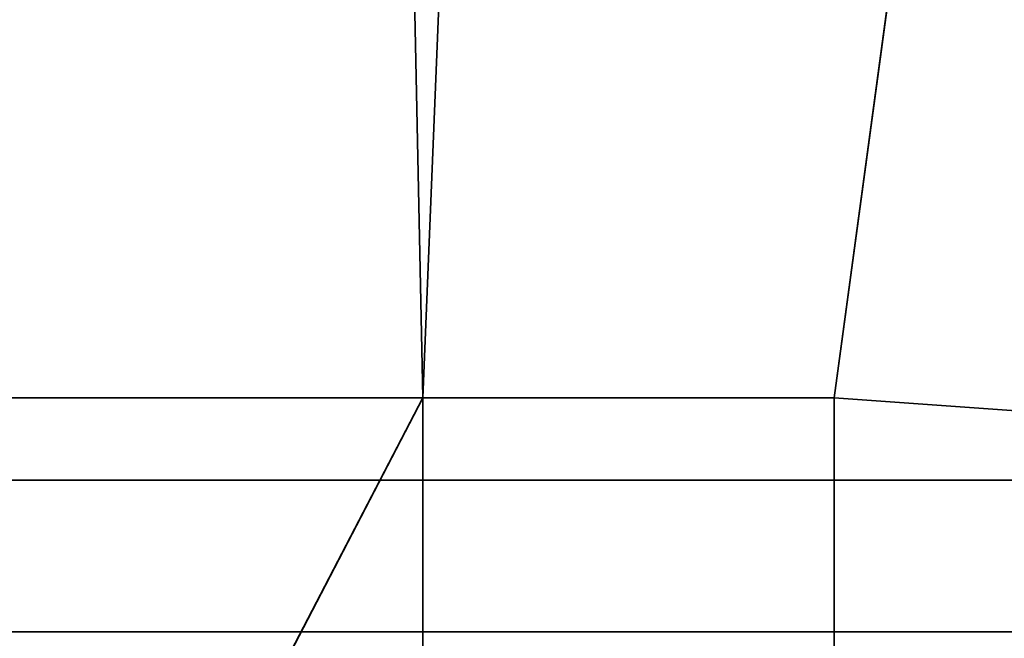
# Model space of a CAD drawing. Header units: millimetres. Extents: x -603 to 3703, y -115 to 249.
# Tile 430 of 656: x 398.55 to 404.53, y 18.04 to 21.8. Entities that reach past the tile are written whole.
import ezdxf

# ---------------------------------------------------------------- set-up
doc = ezdxf.new("R2010")
doc.units = ezdxf.units.MM
doc.layers.add('151', color=7, linetype='Continuous', true_color=0xffffff)

# ---------------------------------------------------------------- blocks, each defined once
blk = doc.blocks.new('UG_SURFACE_001')
at = {"layer": '151', "color": 252, "linetype": 'Continuous', "lineweight": 35}
for points in [[(603, -13.4, 2212.25), (603, 230.4, 2212.25), (-603, 230.4, 2212.25), (-603, -13.4, 2212.25)], [(-453, -13.4, 2062.2499), (-453, 230.4, 2062.2499), (453, 230.4, 2062.2499), (453, -13.4, 2062.2499)]]:
    blk.add_3dface(points, dxfattribs=at)
blk = doc.blocks.new('UG_SURFACE_065')
at = {"layer": '151', "color": 252, "linetype": 'Continuous', "lineweight": 35}
for points in [[(360.7, 22.8012, 2022.2499), (360.7, 18.08, 2022.2499), (412, 18.08, 2022.2499), (412, 69.5, 2022.2499)], [(412, 69.5, 2020.75), (412, 18.08, 2020.75), (360.7, 18.08, 2020.75), (360.7, 22.8012, 2020.75)], [(360.7, 18.08, 2020.75), (412, 18.08, 2020.75), (412, 17.4754, 2020.6296), (360.7, 17.4754, 2020.6296)], [(360.7, 16.9013, 2022.0156), (412, 16.9013, 2022.0156), (412, 18.08, 2022.2499), (360.7, 18.08, 2022.2499)]]:
    blk.add_3dface(points, dxfattribs=at)
blk = doc.blocks.new('UG_SURFACE_079')
at = {"layer": '151', "color": 41, "linetype": 'Continuous', "lineweight": 35}
for points in [[(396.65, 11.15, 2005.8999), (396.65, 229.15, 2005.8999), (408.5, 229.15, 2017.75), (408.5, 203.3, 2017.75)], [(396.65, 11.15, 2005.8999), (408.5, 203.3, 2017.75), (401, 19.5, 2010.2501)], [(410.5, 71, 2019.7501), (403.5, 19.5, 2012.7499), (401, 19.5, 2010.2501), (408.5, 203.3, 2017.75)], [(410.5, 19, 2019.7501), (410.5, 71, 2019.7501), (-410.5, 71, 2019.7501), (-410.5, 19, 2019.7501)], [(403.5, 19.5, 2012.7499), (410.5, 71, 2019.7501), (410.5, 19, 2019.7501)], [(401, 19.5, 2010.2501), (403.5, 19.5, 2012.7499), (-403.5, 19.5, 2012.7499), (-401, 19.5, 2010.2501)], [(403.5, 19.5, 2012.7499), (403.5, 17.5, 2012.7499), (-403.5, 17.5, 2012.7499), (-403.5, 19.5, 2012.7499)], [(401, 19.5, 2010.2501), (-401, 19.5, 2010.2501), (-401, 11.15, 2010.2501), (401, 11.15, 2010.2501)], [(401, 19.5, 2010.2501), (401, 11.15, 2010.2501), (396.65, 11.15, 2005.8999)], [(410.5, 19, 2019.7501), (409, 17.5, 2018.25), (403.5, 17.5, 2012.7499), (403.5, 19.5, 2012.7499)], [(409, 17.5, 2018.25), (410.5, 19, 2019.7501), (-410.5, 19, 2019.7501), (-409, 17.5, 2018.25)]]:
    blk.add_3dface(points, dxfattribs=at)
blk = doc.blocks.new('UG_SURFACE_090')
at = {"layer": '151', "color": 41, "linetype": 'Continuous', "lineweight": 35}
for points in [[(401, 19.5, -5.75), (396.65, 229.15, -5.75), (408.5, 229.15, -5.75), (408.5, 203.3, -5.75)], [(401, 19.5, -5.75), (401, 11.15, -5.75), (396.65, 11.15, -5.75), (396.65, 229.15, -5.75)], [(410.5, 71, 2019.7501), (396.65, 229.15, 2005.8999), (401, 19.5, 2010.2501), (403.5, 19.5, 2012.7499)], [(396.65, 229.15, 2005.8999), (396.65, 11.15, 2005.8999), (401, 11.15, 2010.2501), (401, 19.5, 2010.2501)], [(410.5, 71, -5.75), (403.5, 19.5, -5.75), (401, 19.5, -5.75), (408.5, 203.3, -5.75)], [(403.5, 19.5, -5.75), (410.5, 71, -5.75), (410.5, 19, -5.75)], [(410.5, 19, 2019.7501), (410.5, 71, 2019.7501), (403.5, 19.5, 2012.7499)], [(401, 19.5, -5.75), (401, 19.5, 2010.2501), (401, 11.15, 2010.2501), (401, 11.15, -5.75)], [(401, 19.5, 2010.2501), (401, 19.5, -5.75), (403.5, 19.5, -5.75), (403.5, 19.5, 2012.7499)], [(403.5, 19.5, -5.75), (403.5, 17.5, -5.75), (403.5, 17.5, 2012.7499), (403.5, 19.5, 2012.7499)], [(410.5, 19, -5.75), (409, 17.5, -5.75), (403.5, 17.5, -5.75), (403.5, 19.5, -5.75)], [(403.5, 19.5, 2012.7499), (403.5, 17.5, 2012.7499), (409, 17.5, 2018.25), (410.5, 19, 2019.7501)]]:
    blk.add_3dface(points, dxfattribs=at)
blk = doc.blocks.new('UG_SURFACE_111')
at = {"layer": '151', "color": 252, "linetype": 'Continuous', "lineweight": 35}
for points in [[(-414.5, -30.32, 2023.7501), (414.5, -30.32, 2023.7501), (414.5, 62.52, 2023.7501), (-414.5, 62.52, 2023.7501)], [(-413, -30.32, 2022.2499), (-413, 62.52, 2022.2499), (413, 62.52, 2022.2499), (413, -30.32, 2022.2499)]]:
    blk.add_3dface(points, dxfattribs=at)

msp = doc.modelspace()

# ---------------------------------------------------------------- linework, layer by layer
at = {"layer": '151', "color": 251, "linetype": 'Continuous', "lineweight": -3, "true_color": 0x636466}
for p, q in [((-403.5, 19.5, 2012.75), (403.5, 19.5, 2012.75)), ((-401, 19.5, 2010.25), (401, 19.5, 2010.25)), ((401, 19.5, -5.75), (403.5, 19.5, -5.75)), ((401, 19.5, 2010.25), (401, 11.15, 2010.25)), ((401, 11.15, 2010.25), (401, 19.5, 2010.25)), ((401, 19.5, 2010.25), (401, 19.5, -5.75)), ((401, 11.15, -5.75), (401, 19.5, -5.75)), ((403.5, 19.5, 2012.75), (401, 19.5, 2010.25)), ((401, 19.5, 2010.25), (403.5, 19.5, 2012.75)), ((403.5, 17.5, 2012.75), (403.5, 19.5, 2012.75)), ((403.5, 19.5, -5.75), (403.5, 17.5, -5.75)), ((403.5, 17.5, 2012.75), (403.5, 19.5, 2012.75)), ((403.5, 19.5, 2012.75), (403.5, 19.5, -5.75)), ((-410.5, 19, 2019.75), (410.5, 19, 2019.75)), ((412, 18.08, 2022.25), (360.7, 18.08, 2022.25)), ((412, 18.08, 2020.75), (360.7, 18.08, 2020.75))]:
    msp.add_line(p, q, dxfattribs=at)

# ---------------------------------------------------------------- block references
for name in ['UG_SURFACE_001', 'UG_SURFACE_079', 'UG_SURFACE_090', 'UG_SURFACE_111', 'UG_SURFACE_065']:
    msp.add_blockref(name, (0, 0), dxfattribs=at)

doc.saveas('drawing.dxf')
